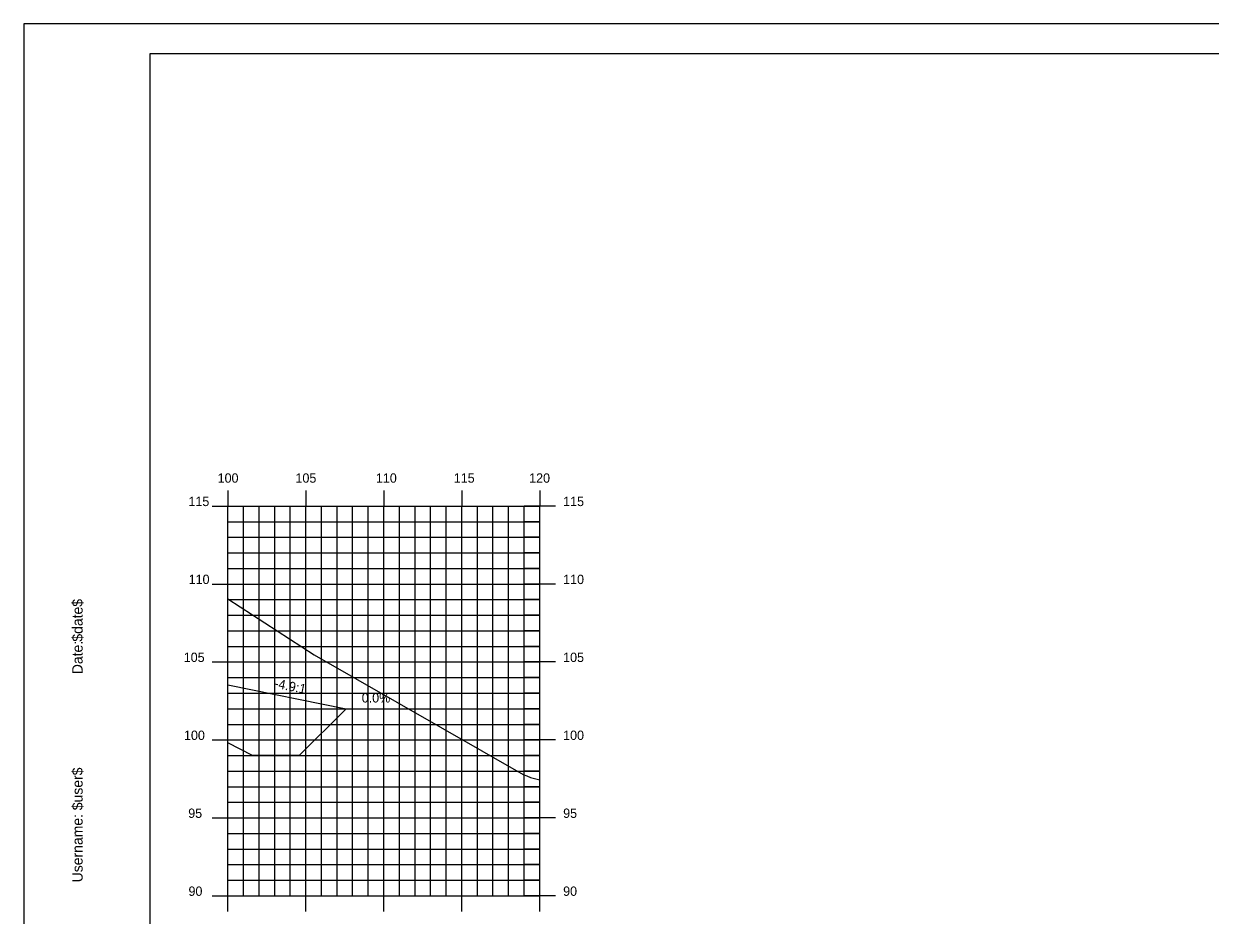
# Model space of a CAD drawing. Extents: x 850598 to 870284, y 366541 to 366651.
# Drawn here: x 857694 to 857770.1, y 366594 to 366651.2 of the extents above; entities that cross this region are included whole.
import ezdxf

# ---------------------------------------------------------------- set-up
doc = ezdxf.new("R2010")
doc.units = 0
for name, color, linetype in [('ANNOTATION', 7, 'Continuous'), ('BORDER', 7, 'Continuous'), ('D_Drainage_RipRap', 7, 'Continuous'), ('D_Roadway_Centerline', 7, 'Continuous'), ('D_Roadway_SlopeLines', 7, 'Continuous'), ('H_V ANNOTATION', 7, 'Continuous'), ('MAJOR', 7, 'Continuous'), ('MINOR', 7, 'Continuous'), ('PLOT BOUNDARY', 7, 'Continuous'), ('S_Roadway_Centerline', 7, 'Continuous')]:
    doc.layers.add(name, color=color, linetype=linetype)

msp = doc.modelspace()

# ---------------------------------------------------------------- linework, layer by layer
at = {"layer": 'BORDER'}
for p, q in [((857862.107, 366649.225), (857702.107, 366649.225)), ((857702.107, 366649.225), (857702.107, 366544.225))]:
    msp.add_line(p, q, dxfattribs=at)
at = {"layer": 'D_Drainage_RipRap'}
msp.add_lwpolyline([(857707.106, 366605.043), (857707.106, 366608.764), (857714.685, 366607.225), (857711.685, 366604.225), (857708.685, 366604.225)], close=True, dxfattribs=at)
at = {"layer": 'D_Roadway_Centerline'}
msp.add_lwpolyline([(857707.106, 366608.764), (857714.685, 366607.225), (857718.685, 366607.225)], dxfattribs=at)
at = {"layer": 'D_Roadway_SlopeLines'}
msp.add_lwpolyline([(857707.106, 366608.764), (857714.685, 366607.225)], dxfattribs=at)
at = {"layer": 'MAJOR'}
for p, q in [((857707.106, 366621.227), (857707.106, 366620.225)), ((857707.106, 366621.227), (857707.106, 366620.225)), ((857712.106, 366621.227), (857712.106, 366620.225)), ((857712.106, 366621.227), (857712.106, 366620.225)), ((857717.106, 366621.227), (857717.106, 366620.225)), ((857717.106, 366621.227), (857717.106, 366620.225)), ((857722.106, 366621.227), (857722.106, 366620.225)), ((857722.106, 366621.227), (857722.106, 366620.225)), ((857727.106, 366621.227), (857727.106, 366620.225)), ((857727.106, 366621.227), (857727.106, 366620.225)), ((857706.104, 366620.225), (857707.106, 366620.225)), ((857706.104, 366620.225), (857707.106, 366620.225)), ((857707.106, 366620.225), (857727.106, 366620.225)), ((857707.106, 366595.225), (857707.106, 366620.225)), ((857707.106, 366595.225), (857707.106, 366620.225)), ((857707.106, 366620.225), (857727.106, 366620.225)), ((857707.106, 366620.225), (857727.106, 366620.225)), ((857707.106, 366595.225), (857707.106, 366620.225)), ((857707.106, 366595.225), (857707.106, 366620.225)), ((857707.106, 366620.225), (857727.106, 366620.225)), ((857712.106, 366595.225), (857712.106, 366620.225)), ((857712.106, 366595.225), (857712.106, 366620.225)), ((857717.106, 366595.225), (857717.106, 366620.225)), ((857717.106, 366595.225), (857717.106, 366620.225)), ((857722.106, 366595.225), (857722.106, 366620.225)), ((857722.106, 366595.225), (857722.106, 366620.225)), ((857728.108, 366620.225), (857726.104, 366620.225)), ((857728.108, 366620.225), (857726.104, 366620.225)), ((857727.106, 366595.225), (857727.106, 366620.225)), ((857727.106, 366595.225), (857727.106, 366620.225)), ((857727.106, 366595.225), (857727.106, 366620.225)), ((857727.106, 366595.225), (857727.106, 366620.225)), ((857706.104, 366615.225), (857707.106, 366615.225)), ((857706.104, 366615.225), (857707.106, 366615.225)), ((857707.106, 366615.225), (857727.106, 366615.225)), ((857707.106, 366615.225), (857727.106, 366615.225)), ((857728.108, 366615.225), (857726.104, 366615.225)), ((857728.108, 366615.225), (857726.104, 366615.225)), ((857706.104, 366610.225), (857707.106, 366610.225)), ((857706.104, 366610.225), (857707.106, 366610.225)), ((857707.106, 366610.225), (857727.106, 366610.225)), ((857707.106, 366610.225), (857727.106, 366610.225)), ((857728.108, 366610.225), (857726.104, 366610.225)), ((857728.108, 366610.225), (857726.104, 366610.225)), ((857706.104, 366605.225), (857707.106, 366605.225)), ((857706.104, 366605.225), (857707.106, 366605.225)), ((857707.106, 366605.225), (857727.106, 366605.225)), ((857707.106, 366605.225), (857727.106, 366605.225)), ((857728.108, 366605.225), (857726.104, 366605.225)), ((857728.108, 366605.225), (857726.104, 366605.225)), ((857706.104, 366600.225), (857707.106, 366600.225)), ((857706.104, 366600.225), (857707.106, 366600.225)), ((857707.106, 366600.225), (857727.106, 366600.225)), ((857707.106, 366600.225), (857727.106, 366600.225)), ((857728.108, 366600.225), (857726.104, 366600.225)), ((857728.108, 366600.225), (857726.104, 366600.225)), ((857706.104, 366595.225), (857707.106, 366595.225)), ((857706.104, 366595.225), (857707.106, 366595.225)), ((857707.106, 366595.225), (857727.106, 366595.225)), ((857707.106, 366595.225), (857727.106, 366595.225)), ((857707.106, 366594.223), (857707.106, 366595.225)), ((857707.106, 366595.225), (857727.106, 366595.225)), ((857707.106, 366595.225), (857727.106, 366595.225)), ((857707.106, 366594.223), (857707.106, 366595.225)), ((857712.106, 366594.223), (857712.106, 366595.225)), ((857712.106, 366594.223), (857712.106, 366595.225)), ((857717.106, 366594.223), (857717.106, 366595.225)), ((857717.106, 366594.223), (857717.106, 366595.225)), ((857722.106, 366594.223), (857722.106, 366595.225)), ((857722.106, 366594.223), (857722.106, 366595.225)), ((857728.108, 366595.225), (857726.104, 366595.225)), ((857728.108, 366595.225), (857726.104, 366595.225)), ((857727.106, 366594.223), (857727.106, 366595.225)), ((857727.106, 366594.223), (857727.106, 366595.225))]:
    msp.add_line(p, q, dxfattribs=at)
at = {"layer": 'MINOR'}
for p, q in [((857708.106, 366595.225), (857708.106, 366620.225)), ((857708.106, 366595.225), (857708.106, 366620.225)), ((857709.106, 366595.225), (857709.106, 366620.225)), ((857709.106, 366595.225), (857709.106, 366620.225)), ((857710.106, 366595.225), (857710.106, 366620.225)), ((857710.106, 366595.225), (857710.106, 366620.225)), ((857711.106, 366595.225), (857711.106, 366620.225)), ((857711.106, 366595.225), (857711.106, 366620.225)), ((857713.106, 366595.225), (857713.106, 366620.225)), ((857713.106, 366595.225), (857713.106, 366620.225)), ((857714.106, 366595.225), (857714.106, 366620.225)), ((857714.106, 366595.225), (857714.106, 366620.225)), ((857715.106, 366595.225), (857715.106, 366620.225)), ((857715.106, 366595.225), (857715.106, 366620.225)), ((857716.106, 366595.225), (857716.106, 366620.225)), ((857716.106, 366595.225), (857716.106, 366620.225)), ((857718.106, 366595.225), (857718.106, 366620.225)), ((857718.106, 366595.225), (857718.106, 366620.225)), ((857719.106, 366595.225), (857719.106, 366620.225)), ((857719.106, 366595.225), (857719.106, 366620.225)), ((857720.106, 366595.225), (857720.106, 366620.225)), ((857720.106, 366595.225), (857720.106, 366620.225)), ((857721.106, 366595.225), (857721.106, 366620.225)), ((857721.106, 366595.225), (857721.106, 366620.225)), ((857723.106, 366595.225), (857723.106, 366620.225)), ((857723.106, 366595.225), (857723.106, 366620.225)), ((857724.106, 366595.225), (857724.106, 366620.225)), ((857724.106, 366595.225), (857724.106, 366620.225)), ((857725.106, 366595.225), (857725.106, 366620.225)), ((857725.106, 366595.225), (857725.106, 366620.225)), ((857726.106, 366595.225), (857726.106, 366620.225)), ((857726.106, 366595.225), (857726.106, 366620.225)), ((857707.106, 366619.225), (857727.106, 366619.225)), ((857707.106, 366619.225), (857708.108, 366619.225)), ((857707.106, 366619.225), (857727.106, 366619.225)), ((857707.106, 366619.225), (857708.108, 366619.225)), ((857727.106, 366619.225), (857726.104, 366619.225)), ((857727.106, 366619.225), (857726.104, 366619.225)), ((857707.106, 366618.225), (857727.106, 366618.225)), ((857707.106, 366618.225), (857708.108, 366618.225)), ((857707.106, 366618.225), (857727.106, 366618.225)), ((857707.106, 366618.225), (857708.108, 366618.225)), ((857727.106, 366618.225), (857726.104, 366618.225)), ((857727.106, 366618.225), (857726.104, 366618.225)), ((857707.106, 366617.225), (857727.106, 366617.225)), ((857707.106, 366617.225), (857708.108, 366617.225)), ((857707.106, 366617.225), (857727.106, 366617.225)), ((857707.106, 366617.225), (857708.108, 366617.225)), ((857727.106, 366617.225), (857726.104, 366617.225)), ((857727.106, 366617.225), (857726.104, 366617.225)), ((857707.106, 366616.225), (857727.106, 366616.225)), ((857707.106, 366616.225), (857708.108, 366616.225)), ((857707.106, 366616.225), (857727.106, 366616.225)), ((857707.106, 366616.225), (857708.108, 366616.225)), ((857727.106, 366616.225), (857726.104, 366616.225)), ((857727.106, 366616.225), (857726.104, 366616.225)), ((857707.106, 366614.225), (857727.106, 366614.225)), ((857707.106, 366614.225), (857708.108, 366614.225)), ((857707.106, 366614.225), (857727.106, 366614.225)), ((857707.106, 366614.225), (857708.108, 366614.225)), ((857727.106, 366614.225), (857726.104, 366614.225)), ((857727.106, 366614.225), (857726.104, 366614.225)), ((857707.106, 366613.225), (857727.106, 366613.225)), ((857707.106, 366613.225), (857708.108, 366613.225)), ((857707.106, 366613.225), (857727.106, 366613.225)), ((857707.106, 366613.225), (857708.108, 366613.225)), ((857727.106, 366613.225), (857726.104, 366613.225)), ((857727.106, 366613.225), (857726.104, 366613.225)), ((857707.106, 366612.225), (857727.106, 366612.225)), ((857707.106, 366612.225), (857708.108, 366612.225)), ((857707.106, 366612.225), (857727.106, 366612.225)), ((857707.106, 366612.225), (857708.108, 366612.225)), ((857727.106, 366612.225), (857726.104, 366612.225)), ((857727.106, 366612.225), (857726.104, 366612.225)), ((857707.106, 366611.225), (857727.106, 366611.225)), ((857707.106, 366611.225), (857708.108, 366611.225)), ((857707.106, 366611.225), (857727.106, 366611.225)), ((857707.106, 366611.225), (857708.108, 366611.225)), ((857727.106, 366611.225), (857726.104, 366611.225)), ((857727.106, 366611.225), (857726.104, 366611.225)), ((857707.106, 366609.225), (857727.106, 366609.225)), ((857707.106, 366609.225), (857708.108, 366609.225)), ((857707.106, 366609.225), (857727.106, 366609.225)), ((857707.106, 366609.225), (857708.108, 366609.225)), ((857727.106, 366609.225), (857726.104, 366609.225)), ((857727.106, 366609.225), (857726.104, 366609.225)), ((857707.106, 366608.225), (857727.106, 366608.225)), ((857707.106, 366608.225), (857708.108, 366608.225)), ((857707.106, 366608.225), (857727.106, 366608.225)), ((857707.106, 366608.225), (857708.108, 366608.225)), ((857727.106, 366608.225), (857726.104, 366608.225)), ((857727.106, 366608.225), (857726.104, 366608.225)), ((857707.106, 366607.225), (857727.106, 366607.225)), ((857707.106, 366607.225), (857708.108, 366607.225)), ((857707.106, 366607.225), (857727.106, 366607.225)), ((857707.106, 366607.225), (857708.108, 366607.225)), ((857727.106, 366607.225), (857726.104, 366607.225)), ((857727.106, 366607.225), (857726.104, 366607.225)), ((857707.106, 366606.225), (857727.106, 366606.225)), ((857707.106, 366606.225), (857708.108, 366606.225)), ((857707.106, 366606.225), (857727.106, 366606.225)), ((857707.106, 366606.225), (857708.108, 366606.225)), ((857727.106, 366606.225), (857726.104, 366606.225)), ((857727.106, 366606.225), (857726.104, 366606.225)), ((857707.106, 366604.225), (857727.106, 366604.225)), ((857707.106, 366604.225), (857708.108, 366604.225)), ((857707.106, 366604.225), (857727.106, 366604.225)), ((857707.106, 366604.225), (857708.108, 366604.225)), ((857727.106, 366604.225), (857726.104, 366604.225)), ((857727.106, 366604.225), (857726.104, 366604.225)), ((857707.106, 366603.225), (857727.106, 366603.225)), ((857707.106, 366603.225), (857708.108, 366603.225)), ((857707.106, 366603.225), (857727.106, 366603.225)), ((857707.106, 366603.225), (857708.108, 366603.225)), ((857727.106, 366603.225), (857726.104, 366603.225)), ((857727.106, 366603.225), (857726.104, 366603.225)), ((857707.106, 366602.225), (857727.106, 366602.225)), ((857707.106, 366602.225), (857708.108, 366602.225)), ((857707.106, 366602.225), (857727.106, 366602.225)), ((857707.106, 366602.225), (857708.108, 366602.225)), ((857727.106, 366602.225), (857726.104, 366602.225)), ((857727.106, 366602.225), (857726.104, 366602.225)), ((857707.106, 366601.225), (857727.106, 366601.225)), ((857707.106, 366601.225), (857708.108, 366601.225)), ((857707.106, 366601.225), (857727.106, 366601.225)), ((857707.106, 366601.225), (857708.108, 366601.225)), ((857727.106, 366601.225), (857726.104, 366601.225)), ((857727.106, 366601.225), (857726.104, 366601.225)), ((857707.106, 366599.225), (857727.106, 366599.225)), ((857707.106, 366599.225), (857708.108, 366599.225)), ((857707.106, 366599.225), (857727.106, 366599.225)), ((857707.106, 366599.225), (857708.108, 366599.225)), ((857727.106, 366599.225), (857726.104, 366599.225)), ((857727.106, 366599.225), (857726.104, 366599.225)), ((857707.106, 366598.225), (857727.106, 366598.225)), ((857707.106, 366598.225), (857708.108, 366598.225)), ((857707.106, 366598.225), (857727.106, 366598.225)), ((857707.106, 366598.225), (857708.108, 366598.225)), ((857727.106, 366598.225), (857726.104, 366598.225)), ((857727.106, 366598.225), (857726.104, 366598.225)), ((857707.106, 366597.225), (857727.106, 366597.225)), ((857707.106, 366597.225), (857708.108, 366597.225)), ((857707.106, 366597.225), (857727.106, 366597.225)), ((857707.106, 366597.225), (857708.108, 366597.225)), ((857727.106, 366597.225), (857726.104, 366597.225)), ((857727.106, 366597.225), (857726.104, 366597.225)), ((857707.106, 366596.225), (857727.106, 366596.225)), ((857707.106, 366596.225), (857708.108, 366596.225)), ((857707.106, 366596.225), (857727.106, 366596.225)), ((857707.106, 366596.225), (857708.108, 366596.225)), ((857727.106, 366596.225), (857726.104, 366596.225)), ((857727.106, 366596.225), (857726.104, 366596.225))]:
    msp.add_line(p, q, dxfattribs=at)
at = {"layer": 'PLOT BOUNDARY'}
msp.add_lwpolyline([(857694.013, 366541.166), (857864.013, 366541.166), (857864.013, 366651.166), (857694.013, 366651.166)], close=True, dxfattribs=at)
at = {"layer": 'S_Roadway_Centerline'}
msp.add_lwpolyline([(857707.106, 366614.287), (857712.645, 366610.68), (857726.042, 366603.018), (857726.267, 366602.913), (857726.519, 366602.824), (857727.106, 366602.667)], dxfattribs=at)

# ---------------------------------------------------------------- texts
at = {"layer": 'ANNOTATION'}
msp.add_text('-4.9:1', height=0.6, rotation=348.52101, dxfattribs=at).set_placement((857710.045, 366608.588))
msp.add_text('0.0%', height=0.6, dxfattribs=at).set_placement((857715.69, 366607.625))
at = {"layer": 'BORDER'}
for s, p in [('$date$', (857697.791, 366611.53)), ('Date:', (857697.791, 366609.442)), ('$user$', (857697.791, 366600.717)), ('Username:', (857697.791, 366596.093))]:
    msp.add_text(s, height=0.6696, rotation=90, dxfattribs=at).set_placement(p)
at = {"layer": 'H_V ANNOTATION'}
for s, p in [('100', (857706.448, 366621.725)), ('105', (857711.44, 366621.725)), ('110', (857716.598, 366621.725)), ('115', (857721.59, 366621.725)), ('120', (857726.427, 366621.725)), ('115', (857704.574, 366620.225)), ('115', (857728.606, 366620.225)), ('110', (857704.59, 366615.225)), ('110', (857728.606, 366615.225)), ('105', (857704.274, 366610.225)), ('105', (857728.606, 366610.225)), ('100', (857704.29, 366605.225)), ('100', (857728.606, 366605.225)), ('95', (857704.563, 366600.225)), ('95', (857728.606, 366600.225)), ('90', (857704.579, 366595.225)), ('90', (857728.606, 366595.225))]:
    msp.add_text(s, height=0.6, dxfattribs=at).set_placement(p)

doc.saveas('drawing.dxf')
